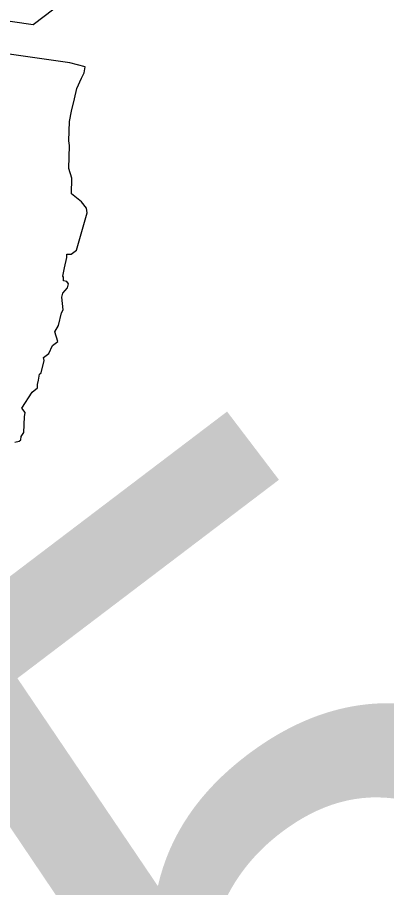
# Model space of a CAD drawing. Extents: x 2001876 to 2025694, y 804561 to 868938.
# Drawn here: x 2014839 to 2014849.66, y 822262.84 to 822287.98 of the extents above; entities that cross this region are included whole.
import ezdxf

# ---------------------------------------------------------------- set-up
doc = ezdxf.new("R2010")
doc.units = 0
doc.layers.add('RD_PD_CLEAR ZONE', color=7, linetype='Continuous')
doc.layers.add('TR SN EXTRUDED PANEL SIGNS - GROUND MOUNTED', color=7, linetype='Continuous')

msp = doc.modelspace()

# ---------------------------------------------------------------- linework, layer by layer
at = {"layer": 'RD_PD_CLEAR ZONE'}
msp.add_arc((2020767.463, 826282.994), 7994.761, 207.5454113, 229.9490571, dxfattribs=at)
at = {"layer": 'TR SN EXTRUDED PANEL SIGNS - GROUND MOUNTED'}
for p, q in [((2014840.516, 822286.668), (2014836.124, 822287.301)), ((2014840.963, 822286.559), (2014840.516, 822286.668)), ((2014840.932, 822286.386), (2014840.963, 822286.559)), ((2014840.716, 822285.925), (2014840.852, 822286.225)), ((2014840.852, 822286.225), (2014840.932, 822286.386)), ((2014840.657, 822285.632), (2014840.716, 822285.925)), ((2014840.57, 822285.27), (2014840.657, 822285.632)), ((2014840.511, 822284.976), (2014840.57, 822285.27)), ((2014840.49, 822284.417), (2014840.511, 822284.976)), ((2014840.511, 822284.28), (2014840.49, 822284.417)), ((2014840.489, 822283.619), (2014840.511, 822284.28)), ((2014840.579, 822283.343), (2014840.489, 822283.619)), ((2014840.564, 822282.884), (2014840.579, 822283.343)), ((2014840.856, 822282.658), (2014840.564, 822282.884)), ((2014840.999, 822282.47), (2014840.856, 822282.658)), ((2014841.019, 822282.339), (2014840.999, 822282.47)), ((2014840.712, 822281.26), (2014841.019, 822282.339)), ((2014840.43, 822281.045), (2014840.431, 822281.145)), ((2014840.431, 822281.145), (2014840.556, 822281.141)), ((2014840.556, 822281.141), (2014840.712, 822281.26)), ((2014840.368, 822280.752), (2014840.43, 822281.045)), ((2014840.313, 822280.509), (2014840.368, 822280.752)), ((2014840.336, 822280.478), (2014840.313, 822280.509)), ((2014840.331, 822280.376), (2014840.336, 822280.478)), ((2014840.431, 822280.354), (2014840.331, 822280.376)), ((2014840.321, 822280.018), (2014840.45, 822280.169)), ((2014840.48, 822280.288), (2014840.431, 822280.354)), ((2014840.45, 822280.169), (2014840.48, 822280.288)), ((2014840.292, 822279.9), (2014840.321, 822280.018)), ((2014840.33, 822279.53), (2014840.292, 822279.9)), ((2014840.188, 822279.078), (2014840.274, 822279.443)), ((2014840.274, 822279.443), (2014840.33, 822279.53)), ((2014840.083, 822278.9), (2014840.188, 822279.078)), ((2014840.174, 822278.618), (2014840.083, 822278.9)), ((2014840.02, 822278.501), (2014840.174, 822278.618)), ((2014839.914, 822278.269), (2014840.02, 822278.501)), ((2014839.762, 822278.153), (2014839.914, 822278.269)), ((2014839.78, 822278.071), (2014839.762, 822278.153)), ((2014839.695, 822277.712), (2014839.78, 822278.071)), ((2014839.609, 822277.5), (2014839.643, 822277.673)), ((2014839.643, 822277.673), (2014839.695, 822277.712)), ((2014839.581, 822277.275), (2014839.583, 822277.373)), ((2014839.583, 822277.373), (2014839.609, 822277.5)), ((2014839.136, 822276.689), (2014839.427, 822277.158)), ((2014839.427, 822277.158), (2014839.581, 822277.275)), ((2014839.23, 822276.566), (2014839.136, 822276.689)), ((2014839.188, 822275.985), (2014839.206, 822276.442)), ((2014839.206, 822276.442), (2014839.23, 822276.566)), ((2014839.105, 822275.774), (2014839.11, 822275.877)), ((2014839.11, 822275.877), (2014839.188, 822275.985)), ((2014838.933, 822275.712), (2014839.053, 822275.735)), ((2014839.053, 822275.735), (2014839.105, 822275.774))]:
    msp.add_line(p, q, dxfattribs=at)
msp.add_lwpolyline([(2014805.364, 822261.863), (2014805.365, 822261.862), (2014826.015, 822277.565), (2014825.864, 822277.676), (2014825.041, 822277.306), (2014824.586, 822277.55), (2014824.189, 822277.441), (2014823.594, 822277.469), (2014822.775, 822278.151), (2014822.85, 822280.458), (2014824.323, 822282.722), (2014824.339, 822283.132), (2014829.511, 822286.771), (2014831.537, 822286.23), (2014834.641, 822288.501), (2014836.267, 822288.24), (2014839.461, 822287.779), (2014861.306, 822304.373)], dxfattribs=at)

# ---------------------------------------------------------------- texts
for s, height, p in [('EMERGENCY VEHICLES', 15.2, (2014659.532, 822285.79)), ('5', 22.8, (2014847.34, 822249.694))]:
    msp.add_text(s, height=height, rotation=37.2218, dxfattribs=at).set_placement(p)

doc.saveas('drawing.dxf')
